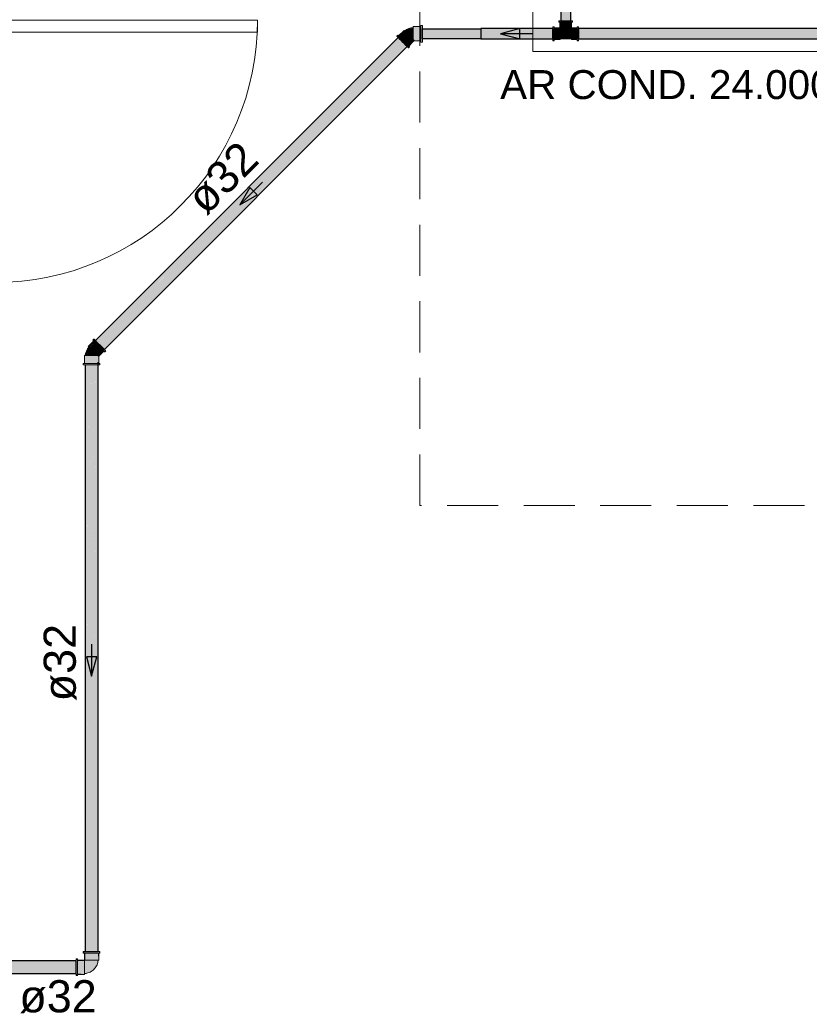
# Model space of a CAD drawing. Header units: millimetres. Extents: x 567 to 934, y -1 to 364.
# Tile 679 of 1056: x 800.8 to 805.72, y 90.68 to 96.8. Entities that reach past the tile are written whole.
import ezdxf

# ---------------------------------------------------------------- set-up
doc = ezdxf.new("R2010")
doc.units = ezdxf.units.MM
doc.header["$MEASUREMENT"] = 0
doc.linetypes.add('HIDDEN2', pattern=[0.47625, 0.3175, -0.15875])
doc.linetypes.add('NULL', pattern=[0])
for name, color, linetype, lineweight in [('A-ANNO-NOTE', 7, 'Continuous', 13), ('AF-Condutos Reúso', 200, 'Continuous', 25), ('AF-Conexões Reúso', 216, 'Continuous', 18), ('AF-Sentido conduto Reúso', 200, 'Continuous', 30), ('AF-Textos conduto Reúso', 7, 'Continuous', 9), ('ARQ-ESQUAD', 7, 'Continuous', 25), ('DI-Detalhes', 1, 'HIDDEN2', 9), ('Q-SPCQ', 7, 'Continuous', 13)]:
    doc.layers.add(name, color=color, linetype=linetype, lineweight=lineweight)
doc.styles.add('Arial', font='arial.ttf')

msp = doc.modelspace()

# ---------------------------------------------------------------- hatches: boundary and pattern name
at = {"layer": 'AF-Condutos Reúso', "linetype": 'Continuous'}
for points in [[(804.2325, 96.7894), (804.2325, 97.079), (804.1692, 97.079), (804.1692, 96.7894)], [(803.6717, 96.7408), (803.3097, 96.7408), (803.3097, 96.6776), (803.6717, 96.6776)], [(803.6717, 96.7412), (803.6717, 96.6853), (804.1205, 96.679), (804.1205, 96.7412)], [(804.2805, 96.6776), (812.1075, 96.6776), (812.1075, 96.7412), (804.2805, 96.7412)], [(803.1711, 96.6981), (801.2746, 94.8028), (801.2752, 94.8022)], [(801.2746, 94.8028), (803.1583, 96.6853), (803.1577, 96.6859)], [(801.2752, 94.8022), (801.2753, 94.8022), (803.1651, 96.6921)], [(803.1764, 96.6927), (801.2753, 94.8022), (801.2806, 94.7969)], [(801.2753, 94.8022), (803.1636, 96.68), (803.1583, 96.6853)], [(801.2806, 94.7969), (801.2807, 94.7968), (803.1704, 96.6867)], [(803.1855, 96.6836), (801.2807, 94.7968), (801.2897, 94.7877)], [(801.2807, 94.7968), (803.1727, 96.6709), (803.1636, 96.6799)], [(801.2897, 94.7877), (801.2898, 94.7876), (803.1796, 96.6776)], [(803.1969, 96.6722), (801.2898, 94.7876), (801.3011, 94.7764)], [(801.2898, 94.7876), (803.1841, 96.6595), (803.1728, 96.6708)], [(801.3012, 94.7762), (803.1957, 96.6479), (803.1841, 96.6594), (801.3011, 94.7764)], [(803.2085, 96.6606), (801.3012, 94.7762), (801.3127, 94.7648)], [(801.3128, 94.7646), (803.2056, 96.638), (803.1958, 96.6478), (801.3127, 94.7648)], [(803.2184, 96.6507), (801.3128, 94.7646), (801.3225, 94.7549)], [(804.1205, 96.679), (803.6717, 96.6853), (803.6717, 96.679)], [(804.1205, 96.6776), (804.1205, 96.679), (803.6717, 96.679), (803.6717, 96.6776)], [(801.3226, 94.7548), (803.212, 96.6316), (803.2056, 96.638), (801.3225, 94.7549)], [(803.2248, 96.6443), (801.3226, 94.7548), (801.329, 94.7485)], [(803.2266, 96.6425), (801.329, 94.7485), (801.3308, 94.7466)], [(801.329, 94.7485), (803.2139, 96.6297), (803.212, 96.6316), (801.329, 94.7485)], [(801.2121, 91.0038), (801.2188, 91.0038), (801.2188, 94.6689)], [(801.2121, 91.0038), (801.2188, 94.6508), (801.2121, 94.6508)], [(801.2188, 91.0038), (801.2312, 91.0038), (801.2312, 94.6689)], [(801.2188, 91.0038), (801.2311, 94.6508), (801.2188, 94.6508)], [(801.2312, 91.0038), (801.247, 91.0038), (801.247, 94.6689)], [(801.2312, 91.0038), (801.2469, 94.6508), (801.2312, 94.6508)], [(801.247, 91.0038), (801.2636, 91.0038), (801.2636, 94.6689)], [(801.247, 91.0038), (801.2635, 94.6508), (801.247, 94.6508)], [(801.2636, 91.0038), (801.278, 91.0038), (801.278, 94.6689)], [(801.2636, 91.0038), (801.2779, 94.6508), (801.2636, 94.6508)], [(801.278, 91.0038), (801.2877, 91.0038), (801.2877, 94.6689)], [(801.278, 91.0038), (801.2877, 94.6508), (801.278, 94.6508)], [(801.2877, 91.0038), (801.2912, 91.0038), (801.2912, 94.6689)], [(801.2877, 91.0038), (801.2912, 94.6508), (801.2877, 94.6508)], [(800.476, 90.9465), (800.476, 90.867), (801.1542, 90.867), (801.1542, 90.9465)]]:
    msp.add_hatch(color=201, dxfattribs=at).paths.add_polyline_path(points)
at = {"layer": 'AF-Conexões Reúso', "linetype": 'Continuous'}
for points in [[(804.159, 96.7894), (804.1575, 96.781), (804.1692, 96.7883)], [(804.1633, 96.781), (804.2309, 96.781), (804.2378, 96.7894), (804.1701, 96.7894)], [(804.2355, 96.7448), (804.2319, 96.781), (804.1692, 96.781), (804.1655, 96.7448)], [(804.1655, 96.7448), (804.1692, 96.781), (804.1655, 96.781)], [(804.2435, 96.781), (804.2435, 96.7894), (804.2309, 96.781)], [(804.2355, 96.781), (804.2319, 96.781), (804.2355, 96.7448)], [(803.1949, 96.7307), (803.1607, 96.6965), (803.1618, 96.6954), (803.196, 96.7296)], [(803.196, 96.7296), (803.1618, 96.6954), (803.17, 96.6872), (803.1992, 96.7265)], [(803.17, 96.6872), (803.1765, 96.6806), (803.2042, 96.7214), (803.1992, 96.7265)], [(803.1765, 96.6806), (803.1842, 96.673), (803.2184, 96.7072), (803.2042, 96.7214)], [(803.1986, 96.727), (803.2517, 96.6739), (803.2517, 96.7473), (803.2172, 96.7377)], [(803.3001, 96.7527), (803.3001, 96.7542), (803.2517, 96.7542), (803.2517, 96.7527)], [(803.2595, 96.6661), (803.3001, 96.6661), (803.3001, 96.7527), (803.2517, 96.7527), (803.2543, 96.6713), (803.2797, 96.6706)], [(803.3097, 96.7596), (803.3001, 96.7614), (803.3001, 96.6726), (803.3097, 96.6574)], [(804.1289, 96.7524), (804.1205, 96.7524), (804.1289, 96.7398)], [(804.1289, 96.6722), (804.1289, 96.7398), (804.1205, 96.7466), (804.1205, 96.679)], [(804.1651, 96.6744), (804.1651, 96.7444), (804.1289, 96.7408), (804.1289, 96.6781)], [(804.1289, 96.7444), (804.1289, 96.7408), (804.1651, 96.7444)], [(804.2359, 96.7414), (804.1651, 96.7414), (804.1651, 96.7011), (804.2359, 96.7094), (804.2359, 96.7371), (804.1685, 96.7402), (804.2325, 96.7403)], [(804.1651, 96.6774), (804.2359, 96.6774), (804.2359, 96.7094), (804.1651, 96.7011)], [(804.1685, 96.7414), (804.1685, 96.7094), (804.2314, 96.7094), (804.2325, 96.7448)], [(804.2359, 96.7444), (804.2359, 96.6744), (804.2721, 96.6781), (804.2721, 96.7408)], [(804.2359, 96.7444), (804.2721, 96.7408), (804.2721, 96.7444)], [(804.2805, 96.7509), (804.2721, 96.7524), (804.2788, 96.7412)], [(804.2721, 96.7466), (804.2721, 96.679), (804.2805, 96.6722), (804.2805, 96.7398)], [(803.1556, 96.7016), (803.1488, 96.6948), (803.2116, 96.632), (803.2239, 96.6329)], [(803.1842, 96.673), (803.1924, 96.6648), (803.2266, 96.699), (803.2184, 96.7072)], [(803.249, 96.6766), (803.2266, 96.699), (803.1924, 96.6648), (803.2082, 96.649)], [(803.2555, 96.6646), (803.249, 96.6766), (803.2082, 96.649), (803.224, 96.6331)], [(803.3001, 96.6661), (803.2595, 96.6661), (803.2607, 96.6649)], [(803.261, 96.6646), (803.3001, 96.6646), (803.3001, 96.6661)], [(804.1205, 96.6679), (804.1289, 96.6664), (804.1223, 96.6776)], [(804.1289, 96.6744), (804.1651, 96.6732), (804.1289, 96.6781)], [(804.2359, 96.6732), (804.2721, 96.6732), (804.2721, 96.6781)], [(804.2721, 96.6664), (804.2805, 96.6664), (804.2721, 96.679)], [(803.2211, 96.6225), (803.2291, 96.628), (803.2165, 96.6324)], [(801.267, 94.8104), (801.259, 94.8049), (801.3218, 94.7421), (801.3339, 94.7429)], [(801.2116, 94.7088), (801.2866, 94.7088), (801.2347, 94.7607), (801.2171, 94.7295)], [(801.2652, 94.7987), (801.2641, 94.7998), (801.2299, 94.7656), (801.2309, 94.7645)], [(801.2309, 94.7645), (801.2336, 94.7618), (801.2734, 94.7905), (801.2652, 94.7987)], [(801.2341, 94.7613), (801.2391, 94.7563), (801.2799, 94.7839), (801.2734, 94.7905)], [(801.2391, 94.7563), (801.2457, 94.7497), (801.2876, 94.7763), (801.2799, 94.7839)], [(801.2457, 94.7497), (801.2533, 94.7421), (801.2876, 94.7763)], [(801.304, 94.7599), (801.2876, 94.7763), (801.2533, 94.7421), (801.2697, 94.7257)], [(801.3116, 94.7523), (801.304, 94.7599), (801.2697, 94.7257), (801.2839, 94.7115)], [(801.2932, 94.7022), (801.3274, 94.7364), (801.3116, 94.7523), (801.2839, 94.7115)], [(801.2063, 94.7088), (801.2063, 94.6604), (801.2079, 94.6604), (801.2079, 94.7088)], [(801.2958, 94.7048), (801.2944, 94.7088), (801.2079, 94.7088), (801.2079, 94.6604), (801.2944, 94.6604), (801.2938, 94.7016), (801.2959, 94.6604)], [(801.3325, 94.7313), (801.3393, 94.7381), (801.3276, 94.7363)], [(801.3014, 94.6508), (801.3031, 94.6604), (801.2063, 94.6604), (801.1991, 94.6508)], [(801.1638, 90.9588), (801.1542, 90.9588), (801.1638, 90.9435)], [(801.201, 91.0038), (801.1992, 90.9942), (801.2121, 91.001)], [(801.2062, 90.9942), (801.288, 90.9942), (801.2962, 91.0038), (801.2144, 91.0038)], [(801.2079, 90.9506), (801.2124, 90.9506), (801.2124, 90.9942), (801.2079, 90.9942)], [(801.2945, 90.9506), (801.29, 90.9942), (801.2124, 90.9942), (801.2124, 90.9506)], [(801.3032, 90.9942), (801.3032, 91.0038), (801.288, 90.9942)], [(801.296, 90.9506), (801.296, 90.9942), (801.29, 90.9942), (801.2945, 90.9506)], [(801.1638, 90.8617), (801.1638, 90.9435), (801.1542, 90.9518), (801.1542, 90.87)], [(801.1638, 90.95), (801.1638, 90.9456), (801.2042, 90.9456), (801.2074, 90.95)], [(801.2074, 90.8635), (801.2074, 90.9456), (801.1638, 90.9456), (801.1638, 90.868)], [(801.2097, 90.9506), (801.2074, 90.9468), (801.2074, 90.8764), (801.2173, 90.8682), (801.2483, 90.8794), (801.2785, 90.9097), (801.2911, 90.9506)], [(801.1542, 90.8565), (801.1638, 90.8548), (801.1577, 90.867)], [(801.1638, 90.862), (801.2074, 90.862), (801.2074, 90.8635), (801.1638, 90.868)]]:
    msp.add_hatch(color=213, dxfattribs=at).paths.add_polyline_path(points)

# ---------------------------------------------------------------- linework, layer by layer
at = {"layer": 'AF-Condutos Reúso'}
for p, q in [((804.1692, 97.079), (804.1692, 96.7894)), ((804.2325, 96.7894), (804.2325, 97.079)), ((804.1692, 96.7894), (804.1746, 96.7894)), ((804.1746, 96.7894), (804.1845, 96.7894)), ((804.1845, 96.7894), (804.1972, 96.7894)), ((804.1972, 96.7894), (804.2104, 96.7894)), ((804.2104, 96.7894), (804.2219, 96.7894)), ((804.2219, 96.7894), (804.2297, 96.7894)), ((804.2297, 96.7894), (804.2325, 96.7894)), ((804.1205, 96.7412), (803.6717, 96.7412)), ((804.1205, 96.7398), (804.1205, 96.7412)), ((804.1205, 96.7332), (804.1205, 96.7398)), ((804.1205, 96.7224), (804.1205, 96.7332)), ((804.1205, 96.7094), (804.1205, 96.7224)), ((804.1205, 96.6964), (804.1205, 96.7094)), ((812.1075, 96.7412), (804.2805, 96.7412)), ((804.2805, 96.7412), (804.2805, 96.7398)), ((804.2805, 96.7398), (804.2805, 96.7332)), ((804.2805, 96.7332), (804.2805, 96.7224)), ((804.2805, 96.7224), (804.2805, 96.7094)), ((804.2805, 96.7094), (804.2805, 96.6964)), ((803.1645, 96.6927), (801.2746, 94.8028)), ((803.6717, 96.6776), (804.1205, 96.6776)), ((804.1205, 96.6856), (804.1205, 96.6964)), ((804.1205, 96.679), (804.1205, 96.6856)), ((804.1205, 96.6776), (804.1205, 96.679)), ((804.2805, 96.6964), (804.2805, 96.6856)), ((804.2805, 96.6856), (804.2805, 96.679)), ((804.2805, 96.679), (804.2805, 96.6776)), ((804.2805, 96.6776), (812.1075, 96.6776)), ((801.3308, 94.7466), (803.2266, 96.6425)), ((801.2121, 94.6508), (801.2121, 91.0038)), ((801.2912, 91.0038), (801.2912, 94.6689)), ((801.2121, 91.0038), (801.2188, 91.0038)), ((801.2188, 91.0038), (801.2312, 91.0038)), ((801.2312, 91.0038), (801.247, 91.0038)), ((801.247, 91.0038), (801.2636, 91.0038)), ((801.2636, 91.0038), (801.278, 91.0038)), ((801.278, 91.0038), (801.2877, 91.0038)), ((801.2877, 91.0038), (801.2912, 91.0038)), ((801.1542, 90.9465), (800.476, 90.9465)), ((801.1542, 90.9448), (801.1542, 90.9465)), ((801.1542, 90.9365), (801.1542, 90.9448)), ((801.1542, 90.923), (801.1542, 90.9365)), ((801.1542, 90.9068), (801.1542, 90.923)), ((801.1542, 90.8905), (801.1542, 90.9068)), ((800.476, 90.867), (801.1542, 90.867)), ((801.1542, 90.877), (801.1542, 90.8905)), ((801.1542, 90.8687), (801.1542, 90.877)), ((801.1542, 90.867), (801.1542, 90.8687))]:
    msp.add_line(p, q, dxfattribs=at)
msp.add_lwpolyline([(803.6717, 96.6776), (803.3097, 96.6776), (803.3097, 96.7408), (803.6717, 96.7408)], close=True, dxfattribs=at)
at = {"layer": 'AF-Conexões Reúso'}
for p, q in [((804.1575, 96.7894), (804.1575, 96.781)), ((804.159, 96.7894), (804.1575, 96.7894)), ((804.1575, 96.781), (804.159, 96.781)), ((804.1633, 96.7894), (804.159, 96.7894)), ((804.159, 96.781), (804.1633, 96.781)), ((804.1692, 96.7894), (804.1633, 96.7894)), ((804.1633, 96.781), (804.1643, 96.781)), ((804.1643, 96.781), (804.1701, 96.781)), ((804.1651, 96.781), (804.1643, 96.781)), ((804.1643, 96.781), (804.1643, 96.7456)), ((804.1655, 96.781), (804.1651, 96.781)), ((804.1692, 96.781), (804.1655, 96.781)), ((804.1701, 96.7894), (804.1692, 96.7894)), ((804.1749, 96.781), (804.1692, 96.781)), ((804.179, 96.7894), (804.1701, 96.7894)), ((804.1701, 96.781), (804.179, 96.781)), ((804.1824, 96.781), (804.1749, 96.781)), ((804.1894, 96.7894), (804.179, 96.7894)), ((804.179, 96.781), (804.1894, 96.781)), ((804.1911, 96.781), (804.1824, 96.781)), ((804.2005, 96.7894), (804.1894, 96.7894)), ((804.1894, 96.781), (804.2005, 96.781)), ((804.2005, 96.781), (804.1911, 96.781)), ((804.2116, 96.7894), (804.2005, 96.7894)), ((804.2005, 96.781), (804.2116, 96.781)), ((804.2099, 96.781), (804.2005, 96.781)), ((804.2186, 96.781), (804.2099, 96.781)), ((804.222, 96.7894), (804.2116, 96.7894)), ((804.2116, 96.781), (804.222, 96.781)), ((804.2261, 96.781), (804.2186, 96.781)), ((804.2309, 96.7894), (804.222, 96.7894)), ((804.222, 96.781), (804.2309, 96.781)), ((804.2319, 96.781), (804.2261, 96.781)), ((804.2325, 96.7894), (804.2309, 96.7894)), ((804.2309, 96.781), (804.2367, 96.781)), ((804.2355, 96.781), (804.2319, 96.781)), ((804.2378, 96.7894), (804.2325, 96.7894)), ((804.2359, 96.781), (804.2355, 96.781)), ((804.2367, 96.781), (804.2359, 96.781)), ((804.2367, 96.781), (804.2378, 96.781)), ((804.2367, 96.7456), (804.2367, 96.781)), ((804.242, 96.7894), (804.2378, 96.7894)), ((804.2378, 96.781), (804.242, 96.781)), ((804.2435, 96.7894), (804.242, 96.7894)), ((804.242, 96.781), (804.2435, 96.781)), ((804.2435, 96.781), (804.2435, 96.7894)), ((803.1949, 96.7307), (803.1607, 96.6965)), ((803.196, 96.7296), (803.1949, 96.7307)), ((803.1987, 96.7269), (803.196, 96.7296)), ((803.2105, 96.7354), (803.1986, 96.727)), ((803.1986, 96.727), (803.2001, 96.7255)), ((803.1992, 96.7265), (803.1987, 96.7269)), ((803.2042, 96.7214), (803.1992, 96.7265)), ((803.2001, 96.7255), (803.2044, 96.7212)), ((803.2108, 96.7149), (803.2042, 96.7214)), ((803.2044, 96.7212), (803.2111, 96.7145)), ((803.2235, 96.7419), (803.2105, 96.7354)), ((803.2184, 96.7072), (803.2108, 96.7149)), ((803.2111, 96.7145), (803.2194, 96.7063)), ((803.2373, 96.7465), (803.2235, 96.7419)), ((803.2517, 96.7489), (803.2373, 96.7465)), ((803.2517, 96.7542), (803.2517, 96.7527)), ((803.3001, 96.7542), (803.2517, 96.7542)), ((803.2517, 96.7527), (803.2517, 96.7492)), ((803.2517, 96.7492), (803.2517, 96.7489)), ((803.2517, 96.7473), (803.2517, 96.7489)), ((803.2517, 96.7489), (803.2517, 96.7482)), ((803.2517, 96.7482), (803.2517, 96.7411)), ((803.2517, 96.7424), (803.2517, 96.7473)), ((803.2517, 96.7348), (803.2517, 96.7424)), ((803.2517, 96.7411), (803.2517, 96.7318)), ((803.2517, 96.7251), (803.2517, 96.7348)), ((803.2517, 96.7318), (803.2517, 96.721)), ((803.2517, 96.714), (803.2517, 96.7251)), ((803.2517, 96.721), (803.2517, 96.7094)), ((803.2517, 96.7025), (803.2517, 96.714)), ((803.2517, 96.7094), (803.2517, 96.6978)), ((803.3001, 96.7614), (803.3001, 96.7596)), ((803.3097, 96.7614), (803.3001, 96.7614)), ((803.3001, 96.7596), (803.3001, 96.7544)), ((803.3001, 96.7544), (803.3001, 96.7542)), ((803.3001, 96.7542), (803.3001, 96.7492)), ((803.3001, 96.7527), (803.3001, 96.7542)), ((803.3001, 96.7492), (803.3001, 96.7527)), ((803.3001, 96.7492), (803.3001, 96.7462)), ((803.3001, 96.7482), (803.3001, 96.7492)), ((803.3001, 96.7411), (803.3001, 96.7482)), ((803.3001, 96.7462), (803.3001, 96.7354)), ((803.3001, 96.7318), (803.3001, 96.7411)), ((803.3001, 96.7354), (803.3001, 96.7229)), ((803.3001, 96.721), (803.3001, 96.7318)), ((803.3001, 96.7229), (803.3001, 96.7094)), ((803.3001, 96.7094), (803.3001, 96.721)), ((803.3001, 96.7094), (803.3001, 96.696)), ((803.3001, 96.6978), (803.3001, 96.7094)), ((803.3097, 96.7596), (803.3097, 96.7614)), ((803.3097, 96.7544), (803.3097, 96.7596)), ((803.3097, 96.7492), (803.3097, 96.7544)), ((803.3097, 96.7462), (803.3097, 96.7492)), ((803.3097, 96.7354), (803.3097, 96.7462)), ((803.3097, 96.7229), (803.3097, 96.7354)), ((803.3097, 96.7094), (803.3097, 96.7229)), ((803.3097, 96.696), (803.3097, 96.7094)), ((804.1205, 96.7524), (804.1205, 96.7509)), ((804.1289, 96.7524), (804.1205, 96.7524)), ((804.1205, 96.7509), (804.1205, 96.7466)), ((804.1205, 96.7466), (804.1205, 96.7412)), ((804.1205, 96.7412), (804.1205, 96.7398)), ((804.1205, 96.7398), (804.1205, 96.7309)), ((804.1205, 96.7309), (804.1205, 96.7205)), ((804.1205, 96.7205), (804.1205, 96.7094)), ((804.1205, 96.7094), (804.1205, 96.6983)), ((804.1289, 96.7509), (804.1289, 96.7524)), ((804.1289, 96.7466), (804.1289, 96.7509)), ((804.1289, 96.7456), (804.1289, 96.7466)), ((804.1289, 96.7398), (804.1289, 96.7456)), ((804.1289, 96.7456), (804.1289, 96.7448)), ((804.1643, 96.7456), (804.1289, 96.7456)), ((804.1289, 96.7448), (804.1289, 96.7444)), ((804.1289, 96.7444), (804.1289, 96.7408)), ((804.1289, 96.7408), (804.1289, 96.735)), ((804.1289, 96.7309), (804.1289, 96.7398)), ((804.1289, 96.735), (804.1289, 96.7275)), ((804.1289, 96.7205), (804.1289, 96.7309)), ((804.1289, 96.7275), (804.1289, 96.7188)), ((804.1289, 96.7094), (804.1289, 96.7205)), ((804.1289, 96.7188), (804.1289, 96.7094)), ((804.1289, 96.6983), (804.1289, 96.7094)), ((804.1289, 96.7094), (804.1289, 96.7)), ((804.1643, 96.7448), (804.1651, 96.7448)), ((804.1651, 96.7448), (804.1651, 96.7456)), ((804.1651, 96.7444), (804.1651, 96.7448)), ((804.1651, 96.7448), (804.1655, 96.7448)), ((804.1651, 96.7414), (804.1651, 96.7444)), ((804.1651, 96.7408), (804.1651, 96.7414)), ((804.1685, 96.7414), (804.1651, 96.7414)), ((804.1651, 96.7414), (804.1651, 96.7403)), ((804.1651, 96.735), (804.1651, 96.7408)), ((804.1651, 96.7403), (804.1651, 96.7371)), ((804.1651, 96.7371), (804.1651, 96.732)), ((804.1651, 96.7275), (804.1651, 96.735)), ((804.1651, 96.732), (804.1651, 96.7254)), ((804.1651, 96.7188), (804.1651, 96.7275)), ((804.1651, 96.7254), (804.1651, 96.7177)), ((804.1651, 96.7094), (804.1651, 96.7188)), ((804.1651, 96.7177), (804.1651, 96.7094)), ((804.1651, 96.7), (804.1651, 96.7094)), ((804.1651, 96.7094), (804.1651, 96.7011)), ((804.1655, 96.7448), (804.1685, 96.7448)), ((804.1685, 96.7448), (804.1692, 96.7448)), ((804.1696, 96.7448), (804.1685, 96.7448)), ((804.1685, 96.7448), (804.1685, 96.7414)), ((804.1685, 96.7414), (804.1685, 96.7094)), ((804.1692, 96.7448), (804.1749, 96.7448)), ((804.1728, 96.7448), (804.1696, 96.7448)), ((804.1696, 96.7094), (804.1728, 96.7094)), ((804.1779, 96.7448), (804.1728, 96.7448)), ((804.1728, 96.7094), (804.1779, 96.7094)), ((804.1749, 96.7448), (804.1824, 96.7448)), ((804.1845, 96.7448), (804.1779, 96.7448)), ((804.1779, 96.7094), (804.1845, 96.7094)), ((804.1824, 96.7448), (804.1911, 96.7448)), ((804.1922, 96.7448), (804.1845, 96.7448)), ((804.1845, 96.7094), (804.1922, 96.7094)), ((804.1911, 96.7448), (804.2005, 96.7448)), ((804.2005, 96.7448), (804.1922, 96.7448)), ((804.1922, 96.7094), (804.2005, 96.7094)), ((804.2005, 96.7448), (804.2099, 96.7448)), ((804.2088, 96.7448), (804.2005, 96.7448)), ((804.2005, 96.7094), (804.2088, 96.7094)), ((804.2165, 96.7448), (804.2088, 96.7448)), ((804.2088, 96.7094), (804.2165, 96.7094)), ((804.2099, 96.7448), (804.2186, 96.7448)), ((804.2231, 96.7448), (804.2165, 96.7448)), ((804.2165, 96.7094), (804.2231, 96.7094)), ((804.2186, 96.7448), (804.2261, 96.7448)), ((804.2282, 96.7448), (804.2231, 96.7448)), ((804.2231, 96.7094), (804.2282, 96.7094)), ((804.2261, 96.7448), (804.2319, 96.7448)), ((804.2314, 96.7448), (804.2282, 96.7448)), ((804.2282, 96.7094), (804.2314, 96.7094)), ((804.2325, 96.7448), (804.2314, 96.7448)), ((804.2314, 96.7094), (804.2325, 96.7094)), ((804.2319, 96.7448), (804.2325, 96.7448)), ((804.2325, 96.7448), (804.2355, 96.7448)), ((804.2325, 96.7414), (804.2325, 96.7448)), ((804.2359, 96.7414), (804.2325, 96.7414)), ((804.2355, 96.7448), (804.2359, 96.7448)), ((804.2359, 96.7448), (804.2367, 96.7448)), ((804.2359, 96.7448), (804.2359, 96.7444)), ((804.2359, 96.7444), (804.2359, 96.7414)), ((804.2359, 96.7414), (804.2359, 96.7408)), ((804.2359, 96.7403), (804.2359, 96.7414)), ((804.2359, 96.7408), (804.2359, 96.735)), ((804.2359, 96.7371), (804.2359, 96.7403)), ((804.2359, 96.732), (804.2359, 96.7371)), ((804.2359, 96.735), (804.2359, 96.7275)), ((804.2359, 96.7254), (804.2359, 96.732)), ((804.2359, 96.7275), (804.2359, 96.7188)), ((804.2359, 96.7177), (804.2359, 96.7254)), ((804.2359, 96.7188), (804.2359, 96.7094)), ((804.2359, 96.7094), (804.2359, 96.7177)), ((804.2359, 96.7094), (804.2359, 96.7)), ((804.2359, 96.7011), (804.2359, 96.7094)), ((804.2721, 96.7456), (804.2367, 96.7456)), ((804.2721, 96.7524), (804.2721, 96.7509)), ((804.2805, 96.7524), (804.2721, 96.7524)), ((804.2721, 96.7509), (804.2721, 96.7466)), ((804.2721, 96.7466), (804.2721, 96.7456)), ((804.2721, 96.7456), (804.2721, 96.7398)), ((804.2721, 96.7448), (804.2721, 96.7456)), ((804.2721, 96.7444), (804.2721, 96.7448)), ((804.2721, 96.7408), (804.2721, 96.7444)), ((804.2721, 96.735), (804.2721, 96.7408)), ((804.2721, 96.7398), (804.2721, 96.7309)), ((804.2721, 96.7275), (804.2721, 96.735)), ((804.2721, 96.7309), (804.2721, 96.7205)), ((804.2721, 96.7188), (804.2721, 96.7275)), ((804.2721, 96.7205), (804.2721, 96.7094)), ((804.2721, 96.7094), (804.2721, 96.7188)), ((804.2721, 96.7094), (804.2721, 96.6983)), ((804.2721, 96.7), (804.2721, 96.7094)), ((804.2805, 96.7509), (804.2805, 96.7524)), ((804.2805, 96.7466), (804.2805, 96.7509)), ((804.2805, 96.7412), (804.2805, 96.7466)), ((804.2805, 96.7398), (804.2805, 96.7412)), ((804.2805, 96.7309), (804.2805, 96.7398)), ((804.2805, 96.7205), (804.2805, 96.7309)), ((804.2805, 96.7094), (804.2805, 96.7205)), ((804.2805, 96.6983), (804.2805, 96.7094)), ((803.1556, 96.7016), (803.1488, 96.6948)), ((803.1488, 96.6948), (803.1501, 96.6935)), ((803.1501, 96.6935), (803.1537, 96.6898)), ((803.1537, 96.6898), (803.1577, 96.6859)), ((803.1569, 96.7003), (803.1556, 96.7016)), ((803.1605, 96.6966), (803.1569, 96.7003)), ((803.1577, 96.6859), (803.1596, 96.684)), ((803.1596, 96.684), (803.1672, 96.6764)), ((803.1645, 96.6927), (803.1605, 96.6966)), ((803.1607, 96.6965), (803.1618, 96.6954)), ((803.1618, 96.6954), (803.1645, 96.6927)), ((803.1645, 96.6927), (803.1649, 96.6922)), ((803.1664, 96.6908), (803.1645, 96.6927)), ((803.1649, 96.6922), (803.17, 96.6872)), ((803.174, 96.6832), (803.1664, 96.6908)), ((803.1672, 96.6764), (803.1761, 96.6675)), ((803.17, 96.6872), (803.1765, 96.6806)), ((803.1829, 96.6743), (803.174, 96.6832)), ((803.1761, 96.6675), (803.1856, 96.658)), ((803.1765, 96.6806), (803.1842, 96.673)), ((803.1924, 96.6648), (803.1829, 96.6743)), ((803.1842, 96.673), (803.1924, 96.6648)), ((803.1856, 96.658), (803.1951, 96.6485)), ((803.1924, 96.6648), (803.2006, 96.6566)), ((803.2019, 96.6553), (803.1924, 96.6648)), ((803.1951, 96.6485), (803.204, 96.6396)), ((803.2006, 96.6566), (803.2082, 96.649)), ((803.2108, 96.6464), (803.2019, 96.6553)), ((803.2082, 96.649), (803.2148, 96.6424)), ((803.2266, 96.699), (803.2184, 96.7072)), ((803.2194, 96.7063), (803.2284, 96.6972)), ((803.224, 96.6331), (803.2517, 96.6608)), ((803.2348, 96.6908), (803.2266, 96.699)), ((803.2284, 96.6972), (803.2374, 96.6882)), ((803.2424, 96.6832), (803.2348, 96.6908)), ((803.2374, 96.6882), (803.2454, 96.6802)), ((803.249, 96.6766), (803.2424, 96.6832)), ((803.2454, 96.6802), (803.2482, 96.6774)), ((803.2482, 96.6774), (803.2517, 96.6739)), ((803.2517, 96.6739), (803.249, 96.6766)), ((803.2517, 96.6915), (803.2517, 96.7025)), ((803.2517, 96.6978), (803.2517, 96.687)), ((803.2517, 96.6817), (803.2517, 96.6915)), ((803.2517, 96.687), (803.2517, 96.6777)), ((803.2517, 96.6788), (803.2517, 96.6817)), ((803.2517, 96.6739), (803.2517, 96.6788)), ((803.2517, 96.6777), (803.2517, 96.6739)), ((803.2517, 96.6739), (803.2517, 96.6706)), ((803.254, 96.6716), (803.2517, 96.6739)), ((803.2517, 96.6696), (803.2517, 96.6661)), ((803.2517, 96.6661), (803.2517, 96.6646)), ((803.2517, 96.6608), (803.2555, 96.6646)), ((803.2572, 96.6684), (803.254, 96.6716)), ((803.2555, 96.6646), (803.261, 96.6646)), ((803.261, 96.6646), (803.3001, 96.6646)), ((803.261, 96.6646), (803.261, 96.6646)), ((803.3001, 96.687), (803.3001, 96.6978)), ((803.3001, 96.696), (803.3001, 96.6834)), ((803.3001, 96.6777), (803.3001, 96.687)), ((803.3001, 96.6834), (803.3001, 96.6726)), ((803.3001, 96.6706), (803.3001, 96.6777)), ((803.3001, 96.6726), (803.3001, 96.6696)), ((803.3001, 96.6696), (803.3001, 96.6706)), ((803.3001, 96.6696), (803.3001, 96.6646)), ((803.3001, 96.6661), (803.3001, 96.6696)), ((803.3001, 96.6646), (803.3001, 96.6661)), ((803.3001, 96.6646), (803.3001, 96.6644)), ((803.3001, 96.6644), (803.3001, 96.6592)), ((803.3001, 96.6592), (803.3001, 96.6574)), ((803.3001, 96.6574), (803.3097, 96.6574)), ((803.3097, 96.6834), (803.3097, 96.696)), ((803.3097, 96.6726), (803.3097, 96.6834)), ((803.3097, 96.6696), (803.3097, 96.6726)), ((803.3097, 96.6644), (803.3097, 96.6696)), ((803.3097, 96.6592), (803.3097, 96.6644)), ((803.3097, 96.6574), (803.3097, 96.6592)), ((804.1205, 96.6983), (804.1205, 96.6879)), ((804.1205, 96.6879), (804.1205, 96.679)), ((804.1205, 96.679), (804.1205, 96.6776)), ((804.1205, 96.6776), (804.1205, 96.6722)), ((804.1205, 96.6722), (804.1205, 96.6679)), ((804.1205, 96.6679), (804.1205, 96.6664)), ((804.1205, 96.6664), (804.1289, 96.6664)), ((804.1289, 96.7), (804.1289, 96.6913)), ((804.1289, 96.6879), (804.1289, 96.6983)), ((804.1289, 96.6913), (804.1289, 96.6838)), ((804.1289, 96.679), (804.1289, 96.6879)), ((804.1289, 96.6838), (804.1289, 96.6781)), ((804.1289, 96.6732), (804.1289, 96.679)), ((804.1289, 96.6781), (804.1289, 96.6744)), ((804.1289, 96.6744), (804.1289, 96.6732)), ((804.1289, 96.6722), (804.1289, 96.6732)), ((804.1289, 96.6732), (804.1651, 96.6732)), ((804.1289, 96.6679), (804.1289, 96.6722)), ((804.1289, 96.6664), (804.1289, 96.6679)), ((804.1651, 96.7011), (804.1651, 96.6934)), ((804.1651, 96.6913), (804.1651, 96.7)), ((804.1651, 96.6934), (804.1651, 96.6868)), ((804.1651, 96.6838), (804.1651, 96.6913)), ((804.1651, 96.6868), (804.1651, 96.6817)), ((804.1651, 96.6781), (804.1651, 96.6838)), ((804.1651, 96.6817), (804.1651, 96.6785)), ((804.1651, 96.6785), (804.1651, 96.6774)), ((804.1651, 96.6774), (804.1651, 96.6781)), ((804.1651, 96.6744), (804.1651, 96.6774)), ((804.1651, 96.6774), (804.2359, 96.6774)), ((804.1651, 96.6732), (804.1651, 96.6744)), ((804.2359, 96.6934), (804.2359, 96.7011)), ((804.2359, 96.7), (804.2359, 96.6913)), ((804.2359, 96.6868), (804.2359, 96.6934)), ((804.2359, 96.6913), (804.2359, 96.6838)), ((804.2359, 96.6817), (804.2359, 96.6868)), ((804.2359, 96.6838), (804.2359, 96.6781)), ((804.2359, 96.6785), (804.2359, 96.6817)), ((804.2359, 96.6774), (804.2359, 96.6785)), ((804.2359, 96.6781), (804.2359, 96.6774)), ((804.2359, 96.6774), (804.2359, 96.6744)), ((804.2359, 96.6744), (804.2359, 96.6732)), ((804.2359, 96.6732), (804.2721, 96.6732)), ((804.2721, 96.6913), (804.2721, 96.7)), ((804.2721, 96.6983), (804.2721, 96.6879)), ((804.2721, 96.6838), (804.2721, 96.6913)), ((804.2721, 96.6879), (804.2721, 96.679)), ((804.2721, 96.6781), (804.2721, 96.6838)), ((804.2721, 96.679), (804.2721, 96.6732)), ((804.2721, 96.6744), (804.2721, 96.6781)), ((804.2721, 96.6732), (804.2721, 96.6744)), ((804.2721, 96.6732), (804.2721, 96.6722)), ((804.2721, 96.6722), (804.2721, 96.6679)), ((804.2721, 96.6679), (804.2721, 96.6664)), ((804.2721, 96.6664), (804.2805, 96.6664)), ((804.2805, 96.6879), (804.2805, 96.6983)), ((804.2805, 96.679), (804.2805, 96.6879)), ((804.2805, 96.6776), (804.2805, 96.679)), ((804.2805, 96.6722), (804.2805, 96.6776)), ((804.2805, 96.6679), (804.2805, 96.6722)), ((804.2805, 96.6664), (804.2805, 96.6679)), ((803.204, 96.6396), (803.2116, 96.632)), ((803.2184, 96.6388), (803.2108, 96.6464)), ((803.2116, 96.632), (803.2139, 96.6297)), ((803.2139, 96.6297), (803.2174, 96.6262)), ((803.2148, 96.6424), (803.2198, 96.6374)), ((803.2174, 96.6262), (803.2211, 96.6225)), ((803.2207, 96.6365), (803.2184, 96.6388)), ((803.2198, 96.6374), (803.2207, 96.6365)), ((803.224, 96.6331), (803.2207, 96.6365)), ((803.2207, 96.6365), (803.223, 96.6342)), ((803.2211, 96.6225), (803.2224, 96.6212)), ((803.2224, 96.6212), (803.2291, 96.628)), ((803.223, 96.6342), (803.224, 96.6331)), ((803.2242, 96.633), (803.224, 96.6331)), ((803.2279, 96.6293), (803.2242, 96.633)), ((803.2291, 96.628), (803.2279, 96.6293)), ((801.2658, 94.8117), (801.259, 94.8049)), ((801.267, 94.8104), (801.2658, 94.8117)), ((801.2707, 94.8067), (801.267, 94.8104)), ((801.2252, 94.7499), (801.2186, 94.7369)), ((801.2336, 94.7618), (801.2252, 94.7499)), ((801.2641, 94.7998), (801.2299, 94.7656)), ((801.2299, 94.7656), (801.2309, 94.7645)), ((801.2309, 94.7645), (801.2336, 94.7618)), ((801.2336, 94.7618), (801.2341, 94.7613)), ((801.2347, 94.7607), (801.2336, 94.7618)), ((801.2341, 94.7613), (801.2391, 94.7563)), ((801.2382, 94.7572), (801.2347, 94.7607)), ((801.2436, 94.7519), (801.2382, 94.7572)), ((801.2391, 94.7563), (801.2457, 94.7497)), ((801.2504, 94.745), (801.2436, 94.7519)), ((801.2457, 94.7497), (801.2533, 94.7421)), ((801.259, 94.8049), (801.2602, 94.8036)), ((801.2602, 94.8036), (801.2639, 94.8)), ((801.2639, 94.8), (801.2641, 94.7998)), ((801.2641, 94.7998), (801.2678, 94.796)), ((801.2652, 94.7987), (801.2641, 94.7998)), ((801.2678, 94.796), (801.2652, 94.7987)), ((801.2683, 94.7955), (801.2678, 94.796)), ((801.2678, 94.796), (801.2698, 94.7941)), ((801.2734, 94.7905), (801.2683, 94.7955)), ((801.2698, 94.7941), (801.2774, 94.7865)), ((801.2746, 94.8028), (801.2707, 94.8067)), ((801.2799, 94.7839), (801.2734, 94.7905)), ((801.2765, 94.8009), (801.2746, 94.8028)), ((801.2842, 94.7933), (801.2765, 94.8009)), ((801.2774, 94.7865), (801.2862, 94.7776)), ((801.2876, 94.7763), (801.2799, 94.7839)), ((801.293, 94.7844), (801.2842, 94.7933)), ((801.2862, 94.7776), (801.2958, 94.7681)), ((801.2958, 94.7681), (801.2876, 94.7763)), ((801.3025, 94.7749), (801.293, 94.7844)), ((801.304, 94.7599), (801.2958, 94.7681)), ((801.2958, 94.7681), (801.3053, 94.7586)), ((801.3121, 94.7654), (801.3025, 94.7749)), ((801.3116, 94.7523), (801.304, 94.7599)), ((801.3053, 94.7586), (801.3141, 94.7497)), ((801.3182, 94.7457), (801.3116, 94.7523)), ((801.3209, 94.7565), (801.3121, 94.7654)), ((801.3141, 94.7497), (801.3218, 94.7421)), ((801.3285, 94.7489), (801.3209, 94.7565)), ((801.2079, 94.7088), (801.2063, 94.7088)), ((801.2063, 94.7088), (801.2063, 94.6604)), ((801.2121, 94.7088), (801.2079, 94.7088)), ((801.2141, 94.7231), (801.2116, 94.7088)), ((801.2116, 94.7088), (801.2137, 94.7088)), ((801.2123, 94.7088), (801.2121, 94.7088)), ((801.2195, 94.7088), (801.2123, 94.7088)), ((801.2137, 94.7088), (801.2198, 94.7088)), ((801.2186, 94.7369), (801.2141, 94.7231)), ((801.2287, 94.7088), (801.2195, 94.7088)), ((801.2198, 94.7088), (801.2292, 94.7088)), ((801.2395, 94.7088), (801.2287, 94.7088)), ((801.2292, 94.7088), (801.2409, 94.7088)), ((801.2511, 94.7088), (801.2395, 94.7088)), ((801.2409, 94.7088), (801.2537, 94.7088)), ((801.2583, 94.7371), (801.2504, 94.745)), ((801.2627, 94.7088), (801.2511, 94.7088)), ((801.2533, 94.7421), (801.2615, 94.7339)), ((801.2537, 94.7088), (801.2664, 94.7088)), ((801.2664, 94.729), (801.2583, 94.7371)), ((801.2615, 94.7339), (801.2697, 94.7257)), ((801.2735, 94.7088), (801.2627, 94.7088)), ((801.2742, 94.7212), (801.2664, 94.729)), ((801.2664, 94.7088), (801.2777, 94.7088)), ((801.2697, 94.7257), (801.2774, 94.718)), ((801.2828, 94.7088), (801.2735, 94.7088)), ((801.2811, 94.7143), (801.2742, 94.7212)), ((801.2774, 94.718), (801.2839, 94.7115)), ((801.2777, 94.7088), (801.2816, 94.7088)), ((801.2832, 94.7123), (801.2811, 94.7143)), ((801.2816, 94.7088), (801.2866, 94.7088)), ((801.2866, 94.7088), (801.2828, 94.7088)), ((801.2866, 94.7088), (801.2832, 94.7123)), ((801.2839, 94.7115), (801.2866, 94.7088)), ((801.2899, 94.7088), (801.2866, 94.7088)), ((801.2866, 94.7088), (801.289, 94.7065)), ((801.2944, 94.7088), (801.2899, 94.7088)), ((801.2932, 94.7022), (801.2959, 94.7049)), ((801.2959, 94.7049), (801.2998, 94.7088)), ((801.2959, 94.6995), (801.2959, 94.7049)), ((801.2959, 94.6995), (801.2959, 94.6995)), ((801.2959, 94.6604), (801.2959, 94.6995)), ((801.2998, 94.7088), (801.3274, 94.7364)), ((801.3232, 94.7407), (801.3182, 94.7457)), ((801.3218, 94.7421), (801.324, 94.7399)), ((801.324, 94.7399), (801.3232, 94.7407)), ((801.324, 94.7399), (801.3274, 94.7364)), ((801.3264, 94.7375), (801.324, 94.7399)), ((801.3274, 94.7364), (801.3264, 94.7375)), ((801.3274, 94.7364), (801.3276, 94.7363)), ((801.3276, 94.7363), (801.3313, 94.7326)), ((801.3308, 94.7466), (801.3285, 94.7489)), ((801.3344, 94.7431), (801.3308, 94.7466)), ((801.3313, 94.7326), (801.3325, 94.7313)), ((801.3325, 94.7313), (801.3393, 94.7381)), ((801.3381, 94.7394), (801.3344, 94.7431)), ((801.3393, 94.7381), (801.3381, 94.7394)), ((801.2009, 94.6604), (801.1991, 94.6604)), ((801.1991, 94.6604), (801.1991, 94.6508)), ((801.1991, 94.6508), (801.2009, 94.6508)), ((801.2061, 94.6604), (801.2009, 94.6604)), ((801.2009, 94.6508), (801.2061, 94.6508)), ((801.2063, 94.6604), (801.2061, 94.6604)), ((801.2061, 94.6508), (801.2121, 94.6508)), ((801.2121, 94.6604), (801.2063, 94.6604)), ((801.2063, 94.6604), (801.2079, 94.6604)), ((801.2079, 94.6604), (801.2121, 94.6604)), ((801.2144, 94.6604), (801.2121, 94.6604)), ((801.2121, 94.6604), (801.2123, 94.6604)), ((801.2121, 94.6508), (801.2144, 94.6508)), ((801.2123, 94.6604), (801.2195, 94.6604)), ((801.2251, 94.6604), (801.2144, 94.6604)), ((801.2144, 94.6508), (801.2251, 94.6508)), ((801.2195, 94.6604), (801.2287, 94.6604)), ((801.2377, 94.6604), (801.2251, 94.6604)), ((801.2251, 94.6508), (801.2377, 94.6508)), ((801.2287, 94.6604), (801.2395, 94.6604)), ((801.2511, 94.6604), (801.2377, 94.6604)), ((801.2377, 94.6508), (801.2511, 94.6508)), ((801.2395, 94.6604), (801.2511, 94.6604)), ((801.2646, 94.6604), (801.2511, 94.6604)), ((801.2511, 94.6604), (801.2627, 94.6604)), ((801.2511, 94.6508), (801.2646, 94.6508)), ((801.2627, 94.6604), (801.2735, 94.6604)), ((801.2771, 94.6604), (801.2646, 94.6604)), ((801.2646, 94.6508), (801.2771, 94.6508)), ((801.2735, 94.6604), (801.2828, 94.6604)), ((801.2879, 94.6604), (801.2771, 94.6604)), ((801.2771, 94.6508), (801.2879, 94.6508)), ((801.2828, 94.6604), (801.2899, 94.6604)), ((801.2912, 94.6604), (801.2879, 94.6604)), ((801.2879, 94.6508), (801.2912, 94.6508)), ((801.2899, 94.6604), (801.2912, 94.6604)), ((801.2959, 94.6604), (801.2912, 94.6604)), ((801.2912, 94.6604), (801.2944, 94.6604)), ((801.2912, 94.6508), (801.2962, 94.6508)), ((801.2944, 94.6604), (801.2959, 94.6604)), ((801.2962, 94.6604), (801.2959, 94.6604)), ((801.3014, 94.6604), (801.2962, 94.6604)), ((801.2962, 94.6508), (801.3014, 94.6508)), ((801.3031, 94.6604), (801.3014, 94.6604)), ((801.3014, 94.6508), (801.3031, 94.6508)), ((801.3031, 94.6508), (801.3031, 94.6604)), ((801.1542, 90.9588), (801.1542, 90.957)), ((801.1638, 90.9588), (801.1542, 90.9588)), ((801.1542, 90.957), (801.1542, 90.9518)), ((801.1638, 90.957), (801.1638, 90.9588)), ((801.1638, 90.9518), (801.1638, 90.957)), ((801.1992, 91.0038), (801.1992, 90.9942)), ((801.201, 91.0038), (801.1992, 91.0038)), ((801.1992, 90.9942), (801.201, 90.9942)), ((801.2062, 91.0038), (801.201, 91.0038)), ((801.201, 90.9942), (801.2062, 90.9942)), ((801.2121, 91.0038), (801.2062, 91.0038)), ((801.2062, 90.9942), (801.2064, 90.9942)), ((801.2064, 90.9942), (801.2144, 90.9942)), ((801.2074, 90.9942), (801.2064, 90.9942)), ((801.2064, 90.9942), (801.2064, 90.9516)), ((801.2079, 90.9942), (801.2074, 90.9942)), ((801.2124, 90.9942), (801.2079, 90.9942)), ((801.2144, 91.0038), (801.2121, 91.0038)), ((801.2195, 90.9942), (801.2124, 90.9942)), ((801.2252, 91.0038), (801.2144, 91.0038)), ((801.2144, 90.9942), (801.2252, 90.9942)), ((801.2288, 90.9942), (801.2195, 90.9942)), ((801.2377, 91.0038), (801.2252, 91.0038)), ((801.2252, 90.9942), (801.2377, 90.9942)), ((801.2396, 90.9942), (801.2288, 90.9942)), ((801.2512, 91.0038), (801.2377, 91.0038)), ((801.2377, 90.9942), (801.2512, 90.9942)), ((801.2512, 90.9942), (801.2396, 90.9942)), ((801.2647, 91.0038), (801.2512, 91.0038)), ((801.2512, 90.9942), (801.2647, 90.9942)), ((801.2628, 90.9942), (801.2512, 90.9942)), ((801.2736, 90.9942), (801.2628, 90.9942)), ((801.2772, 91.0038), (801.2647, 91.0038)), ((801.2647, 90.9942), (801.2772, 90.9942)), ((801.2829, 90.9942), (801.2736, 90.9942)), ((801.288, 91.0038), (801.2772, 91.0038)), ((801.2772, 90.9942), (801.288, 90.9942)), ((801.29, 90.9942), (801.2829, 90.9942)), ((801.2912, 91.0038), (801.288, 91.0038)), ((801.288, 90.9942), (801.296, 90.9942)), ((801.2945, 90.9942), (801.29, 90.9942)), ((801.2962, 91.0038), (801.2912, 91.0038)), ((801.296, 90.9942), (801.2945, 90.9942)), ((801.296, 90.9942), (801.2962, 90.9942)), ((801.296, 90.9506), (801.296, 90.9942)), ((801.3014, 91.0038), (801.2962, 91.0038)), ((801.2962, 90.9942), (801.3014, 90.9942)), ((801.3032, 91.0038), (801.3014, 91.0038)), ((801.3014, 90.9942), (801.3032, 90.9942)), ((801.3032, 90.9942), (801.3032, 91.0038)), ((801.1542, 90.9518), (801.1542, 90.9465)), ((801.1542, 90.9465), (801.1542, 90.9435)), ((801.1542, 90.9435), (801.1542, 90.9328)), ((801.1542, 90.9328), (801.1542, 90.9202)), ((801.1542, 90.9202), (801.1542, 90.9068)), ((801.1542, 90.9068), (801.1542, 90.8933)), ((801.1542, 90.8933), (801.1542, 90.8808)), ((801.1638, 90.9516), (801.1638, 90.9518)), ((801.1638, 90.9435), (801.1638, 90.9516)), ((801.1638, 90.9516), (801.1638, 90.9506)), ((801.2064, 90.9516), (801.1638, 90.9516)), ((801.1638, 90.9506), (801.1638, 90.95)), ((801.1638, 90.95), (801.1638, 90.9456)), ((801.1638, 90.9456), (801.1638, 90.9384)), ((801.1638, 90.9328), (801.1638, 90.9435)), ((801.1638, 90.9384), (801.1638, 90.9292)), ((801.1638, 90.9202), (801.1638, 90.9328)), ((801.1638, 90.9292), (801.1638, 90.9184)), ((801.1638, 90.9068), (801.1638, 90.9202)), ((801.1638, 90.9184), (801.1638, 90.9068)), ((801.1638, 90.8933), (801.1638, 90.9068)), ((801.1638, 90.9068), (801.1638, 90.8952)), ((801.1638, 90.8952), (801.1638, 90.8844)), ((801.1638, 90.8808), (801.1638, 90.8933)), ((801.2074, 90.9506), (801.2074, 90.9516)), ((801.2074, 90.95), (801.2074, 90.9506)), ((801.2074, 90.9506), (801.2079, 90.9506)), ((801.2074, 90.9482), (801.2074, 90.95)), ((801.2087, 90.9493), (801.2074, 90.9482)), ((801.2074, 90.9477), (801.2074, 90.9482)), ((801.2074, 90.9482), (801.2074, 90.9468)), ((801.2074, 90.9456), (801.2074, 90.9477)), ((801.2074, 90.9468), (801.2074, 90.9455)), ((801.2074, 90.9384), (801.2074, 90.9456)), ((801.2074, 90.9455), (801.2074, 90.9381)), ((801.2074, 90.9292), (801.2074, 90.9384)), ((801.2074, 90.9381), (801.2074, 90.9328)), ((801.2074, 90.9328), (801.2074, 90.9274)), ((801.2074, 90.9184), (801.2074, 90.9292)), ((801.2074, 90.9274), (801.2074, 90.9208)), ((801.2074, 90.9208), (801.2074, 90.9143)), ((801.2074, 90.9068), (801.2074, 90.9184)), ((801.2074, 90.9143), (801.2074, 90.9073)), ((801.2074, 90.9073), (801.2074, 90.9003)), ((801.2074, 90.8952), (801.2074, 90.9068)), ((801.2074, 90.9003), (801.2074, 90.8937)), ((801.2074, 90.8844), (801.2074, 90.8952)), ((801.2074, 90.8937), (801.2074, 90.8871)), ((801.2079, 90.9506), (801.2097, 90.9506)), ((801.2097, 90.9506), (801.2087, 90.9493)), ((801.2097, 90.9506), (801.2124, 90.9506)), ((801.2102, 90.9506), (801.2097, 90.9506)), ((801.2116, 90.9506), (801.2102, 90.9506)), ((801.2125, 90.9506), (801.2116, 90.9506)), ((801.2124, 90.9506), (801.2195, 90.9506)), ((801.2198, 90.9506), (801.2125, 90.9506)), ((801.2195, 90.9506), (801.2288, 90.9506)), ((801.2252, 90.9506), (801.2198, 90.9506)), ((801.2306, 90.9506), (801.2252, 90.9506)), ((801.2288, 90.9506), (801.2396, 90.9506)), ((801.2371, 90.9506), (801.2306, 90.9506)), ((801.2437, 90.9506), (801.2371, 90.9506)), ((801.2396, 90.9506), (801.2512, 90.9506)), ((801.2507, 90.9506), (801.2437, 90.9506)), ((801.2577, 90.9506), (801.2507, 90.9506)), ((801.2512, 90.9506), (801.2628, 90.9506)), ((801.2643, 90.9506), (801.2577, 90.9506)), ((801.2628, 90.9506), (801.2736, 90.9506)), ((801.2708, 90.9506), (801.2643, 90.9506)), ((801.265, 90.8929), (801.2701, 90.898)), ((801.2701, 90.898), (801.2743, 90.9038)), ((801.2762, 90.9506), (801.2708, 90.9506)), ((801.2736, 90.9506), (801.2829, 90.9506)), ((801.2743, 90.9038), (801.2785, 90.9097)), ((801.2816, 90.9506), (801.2762, 90.9506)), ((801.2785, 90.9097), (801.2817, 90.9161)), ((801.2851, 90.9506), (801.2816, 90.9506)), ((801.2817, 90.9161), (801.2849, 90.9226)), ((801.2829, 90.9506), (801.29, 90.9506)), ((801.2849, 90.9226), (801.287, 90.9294)), ((801.2886, 90.9506), (801.2851, 90.9506)), ((801.287, 90.9294), (801.2891, 90.9363)), ((801.2895, 90.9506), (801.2886, 90.9506)), ((801.2891, 90.9363), (801.2897, 90.9407)), ((801.2911, 90.9506), (801.2895, 90.9506)), ((801.2897, 90.9407), (801.2911, 90.9506)), ((801.29, 90.9506), (801.2911, 90.9506)), ((801.2911, 90.9506), (801.2945, 90.9506)), ((801.2945, 90.9506), (801.296, 90.9506)), ((801.1542, 90.8808), (801.1542, 90.87)), ((801.1542, 90.87), (801.1542, 90.867)), ((801.1542, 90.867), (801.1542, 90.8617)), ((801.1542, 90.8617), (801.1542, 90.8565)), ((801.1542, 90.8565), (801.1542, 90.8548)), ((801.1542, 90.8548), (801.1638, 90.8548)), ((801.1638, 90.8844), (801.1638, 90.8751)), ((801.1638, 90.87), (801.1638, 90.8808)), ((801.1638, 90.8751), (801.1638, 90.868)), ((801.1638, 90.862), (801.1638, 90.87)), ((801.1638, 90.868), (801.1638, 90.8635)), ((801.1638, 90.8635), (801.1638, 90.862)), ((801.1638, 90.8617), (801.1638, 90.862)), ((801.1638, 90.862), (801.2074, 90.862)), ((801.1638, 90.8565), (801.1638, 90.8617)), ((801.1638, 90.8548), (801.1638, 90.8565)), ((801.2074, 90.8871), (801.2074, 90.8817)), ((801.2074, 90.8751), (801.2074, 90.8844)), ((801.2074, 90.8817), (801.2074, 90.8764)), ((801.2074, 90.8764), (801.2074, 90.8728)), ((801.2074, 90.868), (801.2074, 90.8751)), ((801.2074, 90.8728), (801.2074, 90.8693)), ((801.2074, 90.8693), (801.2074, 90.8684)), ((801.2074, 90.8684), (801.2074, 90.8669)), ((801.2074, 90.8669), (801.2173, 90.8682)), ((801.2074, 90.8669), (801.2074, 90.868)), ((801.2074, 90.8635), (801.2074, 90.8669)), ((801.2074, 90.862), (801.2074, 90.8635)), ((801.2173, 90.8682), (801.2216, 90.8688)), ((801.2216, 90.8688), (801.2285, 90.8709)), ((801.2285, 90.8709), (801.2354, 90.8731)), ((801.2354, 90.8731), (801.2418, 90.8763)), ((801.2418, 90.8763), (801.2483, 90.8794)), ((801.2483, 90.8794), (801.2541, 90.8836)), ((801.2541, 90.8836), (801.26, 90.8878)), ((801.26, 90.8878), (801.265, 90.8929))]:
    msp.add_line(p, q, dxfattribs=at)
at = {"layer": 'AF-Sentido conduto Reúso'}
for p, q in [((803.9147, 96.7418), (803.794, 96.7094)), ((803.794, 96.7094), (803.9147, 96.677)), ((803.9147, 96.677), (803.9147, 96.7418)), ((802.2359, 95.754), (802.1734, 95.6458)), ((802.2817, 95.7083), (802.2359, 95.754)), ((802.1734, 95.6458), (802.2817, 95.7083)), ((801.2835, 92.8359), (801.2188, 92.8359)), ((801.2188, 92.8359), (801.2512, 92.7151)), ((801.2512, 92.7151), (801.2835, 92.8359))]:
    msp.add_line(p, q, dxfattribs=at)
for points in [[(803.994, 96.7094), (803.794, 96.7094)], [(802.3148, 95.7872), (802.1734, 95.6458)], [(801.2512, 92.9151), (801.2512, 92.7151)]]:
    msp.add_lwpolyline(points, dxfattribs=at)
at = {"layer": 'ARQ-ESQUAD', "color": 8, "lineweight": 5}
for p, q in [((800.651, 96.795), (802.283, 96.795)), ((802.283, 96.795), (800.651, 96.795)), ((802.283, 96.795), (802.283, 96.719)), ((802.283, 96.719), (802.283, 96.795)), ((802.283, 96.719), (800.651, 96.719)), ((800.651, 96.719), (802.283, 96.719))]:
    msp.add_line(p, q, dxfattribs=at)
msp.add_arc((800.651, 96.795), 1.632, 270, 360, dxfattribs=at)
at = {"layer": 'DI-Detalhes'}
msp.add_lwpolyline([(803.2919, 97.2023), (815.6865, 97.2023), (815.6865, 93.7765), (803.2919, 93.7765), (803.2919, 97.2023)], dxfattribs=at)
at = {"layer": 'Q-SPCQ', "color": 8, "linetype": 'Continuous', "lineweight": 5}
for p, q in [((803.9961, 96.599), (803.9961, 97.079)), ((806.1961, 96.599), (803.9961, 96.599))]:
    msp.add_line(p, q, dxfattribs=at)

# ---------------------------------------------------------------- texts
at = {"layer": 'A-ANNO-NOTE', "color": 8, "linetype": 'NULL', "lineweight": 5, "insert": (803.7924, 96.3009), "char_height": 0.18, "width": 5.282561, "attachment_point": 7, "rotation": 0.00084, "line_spacing_factor": 0.9, "style": 'Arial'}
msp.add_mtext('AR COND. 24.000 BTU', dxfattribs=at)
at = {"layer": 'AF-Textos conduto Reúso', "linetype": 'NULL', "char_height": 0.2, "width": 0.962805, "attachment_point": 7, "line_spacing_factor": 0.6, "style": 'Arial'}
for insert, rotation in [((801.9667, 95.5705), 45.00011), ((801.1583, 92.5593), 90.00021)]:
    msp.add_mtext('ø32', dxfattribs=dict(at, insert=insert, rotation=rotation))
at = {"layer": 'AF-Textos conduto Reúso', "linetype": 'NULL', "insert": (800.8017, 90.6208), "char_height": 0.2, "width": 0.962805, "attachment_point": 7, "line_spacing_factor": 0.6, "style": 'Arial'}
msp.add_mtext('ø32', dxfattribs=at)

doc.saveas('drawing.dxf')
